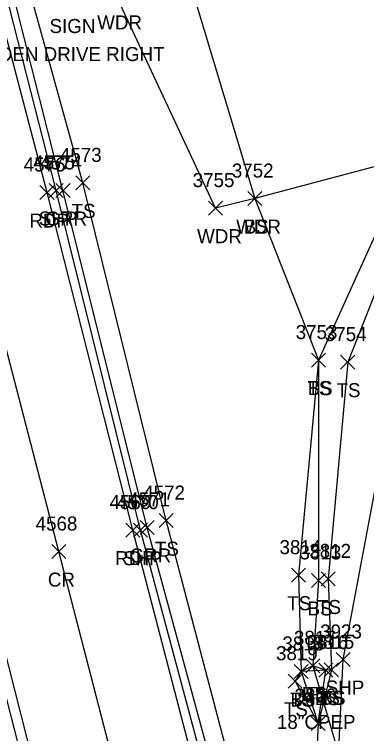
# Model space of a CAD drawing. Extents: x 1601151 to 1602912, y 499508 to 501770.
# Drawn here: x 1601639.3 to 1601689.5, y 500412.2 to 500514.8 of the extents above; entities that cross this region are included whole.
import ezdxf

# ---------------------------------------------------------------- set-up
doc = ezdxf.new("R2010")
doc.units = 0
for name, color, linetype in [('D_A', 7, 'Continuous'), ('D_C', 7, 'Continuous'), ('D_I', 7, 'Continuous'), ('D_TIC', 7, 'Continuous'), ('DCP', 7, 'Continuous'), ('L_A', 7, 'Continuous'), ('L_I', 7, 'Continuous'), ('L_TIC', 7, 'Continuous'), ('LAWA', 7, 'Continuous'), ('LELB', 7, 'Continuous'), ('P_A', 7, 'Continuous'), ('P_I', 7, 'Continuous'), ('P_TIC', 7, 'Continuous'), ('PET', 7, 'Continuous'), ('PRC', 7, 'Continuous'), ('PSP', 7, 'Continuous'), ('R_A', 7, 'Continuous'), ('R_I', 7, 'Continuous'), ('R_TIC', 7, 'Continuous'), ('RGR', 7, 'Continuous'), ('S_A', 7, 'Continuous'), ('S_C', 7, 'Continuous')]:
    doc.layers.add(name, color=color, linetype=linetype)

msp = doc.modelspace()

# ---------------------------------------------------------------- linework, layer by layer
at = {"layer": 'D_TIC'}
for points in [[(1601680.86, 500420.83), (1601682.86, 500422.83)], [(1601682.86, 500420.83), (1601680.86, 500422.83)]]:
    msp.add_lwpolyline(points, dxfattribs=at)
at = {"layer": 'DCP'}
msp.add_lwpolyline([(1601681.86, 500421.83), (1601698.55, 500364.84)], dxfattribs=at)
at = {"layer": 'L_TIC'}
for points in [[(1601648.05, 500489.73), (1601650.05, 500491.73)], [(1601650.05, 500489.73), (1601648.05, 500491.73)], [(1601672.57, 500487.49), (1601674.57, 500489.49)], [(1601674.57, 500487.49), (1601672.57, 500489.49)], [(1601672.57, 500487.49), (1601674.57, 500489.49)], [(1601674.57, 500487.49), (1601672.57, 500489.49)], [(1601666.99, 500486.13), (1601668.99, 500488.13)], [(1601668.99, 500486.13), (1601666.99, 500488.13)], [(1601681.68, 500464.45), (1601683.68, 500466.45)], [(1601683.68, 500464.45), (1601681.68, 500466.45)], [(1601681.68, 500464.45), (1601683.68, 500466.45)], [(1601683.68, 500464.45), (1601681.68, 500466.45)], [(1601681.68, 500464.45), (1601683.68, 500466.45)], [(1601683.68, 500464.45), (1601681.68, 500466.45)], [(1601685.83, 500464.16), (1601687.83, 500466.16)], [(1601687.83, 500464.16), (1601685.83, 500466.16)], [(1601659.93, 500441.55), (1601661.93, 500443.55)], [(1601661.93, 500441.55), (1601659.93, 500443.55)], [(1601678.8, 500433.77), (1601680.8, 500435.77)], [(1601680.8, 500433.77), (1601678.8, 500435.77)], [(1601681.66, 500433.02), (1601683.66, 500435.02)], [(1601683.66, 500433.02), (1601681.66, 500435.02)], [(1601683.05, 500433.23), (1601685.05, 500435.23)], [(1601685.05, 500433.23), (1601683.05, 500435.23)], [(1601680.86, 500420.83), (1601682.86, 500422.83)], [(1601682.86, 500420.83), (1601680.86, 500422.83)], [(1601680.86, 500420.83), (1601682.86, 500422.83)], [(1601682.86, 500420.83), (1601680.86, 500422.83)], [(1601679.21, 500420.03), (1601681.21, 500422.03)], [(1601681.21, 500420.03), (1601679.21, 500422.03)], [(1601679.21, 500420.03), (1601681.21, 500422.03)], [(1601681.21, 500420.03), (1601679.21, 500422.03)], [(1601679.21, 500420.03), (1601681.21, 500422.03)], [(1601681.21, 500420.03), (1601679.21, 500422.03)], [(1601682.71, 500420.23), (1601684.71, 500422.23)], [(1601684.71, 500420.23), (1601682.71, 500422.23)], [(1601682.71, 500420.23), (1601684.71, 500422.23)], [(1601684.71, 500420.23), (1601682.71, 500422.23)], [(1601683.5, 500420.27), (1601685.5, 500422.27)], [(1601685.5, 500420.27), (1601683.5, 500422.27)], [(1601683.5, 500420.27), (1601685.5, 500422.27)], [(1601685.5, 500420.27), (1601683.5, 500422.27)], [(1601678.32, 500418.64), (1601680.32, 500420.64)], [(1601680.32, 500418.64), (1601678.32, 500420.64)], [(1601681.6, 500412.6), (1601683.6, 500414.6)], [(1601683.6, 500412.6), (1601681.6, 500414.6)], [(1601681.6, 500412.6), (1601683.6, 500414.6)], [(1601683.6, 500412.6), (1601681.6, 500414.6)], [(1601681.6, 500412.6), (1601683.6, 500414.6)], [(1601683.6, 500412.6), (1601681.6, 500414.6)]]:
    msp.add_lwpolyline(points, dxfattribs=at)
at = {"layer": 'LAWA'}
msp.add_lwpolyline([(1601626.12, 500618.11), (1601633.59, 500628.15), (1601648.2, 500633.03), (1601656.04, 500631.47), (1601665.92, 500613.83), (1601678.53, 500593.27), (1601702.45, 500561.86), (1601700.63, 500541.83), (1601700.97, 500520.51), (1601701.43, 500508.42), (1601692.75, 500493.59), (1601673.57, 500488.49), (1601667.99, 500487.13), (1601653.75, 500517.62), (1601642.44, 500550.9)], dxfattribs=at)
at = {"layer": 'LELB'}
for points in [[(1601676.5, 500384.87), (1601670.44, 500406.37), (1601660.93, 500442.55), (1601649.05, 500490.73), (1601634.54, 500543), (1601631.68, 500557.45), (1601631.6, 500563.02)], [(1601664.28, 500547.5), (1601660.33, 500532.64), (1601673.57, 500488.49), (1601682.68, 500465.45)], [(1601700.63, 500541.83), (1601705.12, 500521.59), (1601704.69, 500507.9), (1601693.02, 500488.32), (1601682.68, 500465.45), (1601682.66, 500434.02), (1601681.86, 500421.83), (1601680.21, 500421.03)], [(1601736.86, 500527.26), (1601708.21, 500508.55), (1601695.22, 500486.37), (1601686.83, 500465.16), (1601684.05, 500434.23), (1601684.5, 500421.27), (1601682.6, 500413.6)], [(1601682.68, 500465.45), (1601679.8, 500434.77), (1601680.21, 500421.03), (1601679.32, 500419.64), (1601682.6, 500413.6)], [(1601683.71, 500421.23), (1601681.86, 500421.83)], [(1601684.5, 500421.27), (1601683.71, 500421.23), (1601680.21, 500421.03), (1601682.6, 500413.6), (1601681.86, 500397.93), (1601681.34, 500376.32)], [(1601682.6, 500413.6), (1601683.71, 500421.23)]]:
    msp.add_lwpolyline(points, dxfattribs=at)
at = {"layer": 'P_TIC'}
for points in [[(1601642.95, 500488.36), (1601644.95, 500490.36)], [(1601644.95, 500488.36), (1601642.95, 500490.36)], [(1601644.24, 500488.65), (1601646.24, 500490.65)], [(1601646.24, 500488.65), (1601644.24, 500490.65)], [(1601655.17, 500440.2), (1601657.17, 500442.2)], [(1601657.17, 500440.2), (1601655.17, 500442.2)], [(1601656.28, 500440.19), (1601658.28, 500442.19)], [(1601658.28, 500440.19), (1601656.28, 500442.19)], [(1601644.63, 500437.14), (1601646.63, 500439.14)], [(1601646.63, 500437.14), (1601644.63, 500439.14)], [(1601685.17, 500421.74), (1601687.17, 500423.74)], [(1601687.17, 500421.74), (1601685.17, 500423.74)]]:
    msp.add_lwpolyline(points, dxfattribs=at)
at = {"layer": 'PET'}
for points in [[(1601995.67, 499683.24), (1601967.44, 499723.89), (1601951.2, 499747.81), (1601928.38, 499780.82), (1601898.7, 499825.12), (1601866.23, 499874.79), (1601846.19, 499907.84), (1601823.76, 499946.63), (1601805.55, 499981.9), (1601788.87, 500017.29), (1601766.92, 500067.61), (1601755.39, 500098.81), (1601743.92, 500129.72), (1601726.45, 500185.71), (1601711.93, 500234.21), (1601699.42, 500278.31), (1601688.33, 500319.61), (1601682.56, 500342.8), (1601675.53, 500367.54), (1601665.76, 500404.47), (1601656.17, 500441.2), (1601643.95, 500489.36), (1601630.25, 500541.68)], [(1601976.03, 499671.31), (1601949.07, 499710.22), (1601932.5, 499734.59), (1601906.16, 499773.6), (1601879.17, 499813.54), (1601846.78, 499862.77), (1601825.9, 499896.89), (1601802.83, 499936.77), (1601785.08, 499971.15), (1601767.41, 500007.57), (1601745.41, 500058.72), (1601733.84, 500089.25), (1601721.8, 500122.71), (1601703.99, 500178.99), (1601689.71, 500228.27), (1601677.58, 500272.25), (1601666.12, 500315.05), (1601653.43, 500363.86), (1601644.59, 500397.8), (1601635.03, 500435.31), (1601622.92, 500483.99), (1601609.64, 500536.46)]]:
    msp.add_lwpolyline(points, dxfattribs=at)
at = {"layer": 'PRC'}
msp.add_lwpolyline([(1601985.39, 499677.47), (1601958.56, 499716.67), (1601942.32, 499739.6), (1601916.26, 499778.51), (1601888.68, 499819.15), (1601856.54, 499869.05), (1601836.01, 499902.11), (1601813.37, 499942.52), (1601794.98, 499977.03), (1601778.27, 500012.72), (1601755.57, 500062.85), (1601744.49, 500093.78), (1601732.77, 500126.07), (1601715.37, 500182.36), (1601700.57, 500231.28), (1601688.37, 500275.57), (1601676.78, 500317.03), (1601664.23, 500365.85), (1601655.24, 500401.01), (1601645.63, 500438.14), (1601632.99, 500486.74), (1601619.53, 500538.88)], dxfattribs=at)
at = {"layer": 'PSP'}
for points in [[(1601676.93, 500367.47), (1601676.53, 500368.74), (1601667.01, 500404.77), (1601657.28, 500441.19), (1601645.24, 500489.65), (1601631.9, 500541.89)], [(1601687.75, 500227.8), (1601675.97, 500271.58), (1601664.35, 500314.61), (1601659.49, 500332.06), (1601657.41, 500333.69), (1601650.64, 500360.12), (1601651.12, 500363.17), (1601643.24, 500397.34), (1601633.67, 500434.79), (1601621.75, 500483.67), (1601608.78, 500536.08)], [(1601679.73, 500366.79), (1601681.51, 500367.92), (1601682.57, 500370.2), (1601684.99, 500398.2), (1601686.17, 500422.74), (1601697.89, 500484.96), (1601711.79, 500503.55), (1601729.21, 500518.49), (1601766.41, 500526.34), (1601787.76, 500526.59), (1601817.71, 500516.86)]]:
    msp.add_lwpolyline(points, dxfattribs=at)
at = {"layer": 'R_TIC'}
for points in [[(1601645.23, 500488.65), (1601647.23, 500490.65)], [(1601647.23, 500488.65), (1601645.23, 500490.65)], [(1601657.23, 500440.58), (1601659.23, 500442.58)], [(1601659.23, 500440.58), (1601657.23, 500442.58)]]:
    msp.add_lwpolyline(points, dxfattribs=at)
at = {"layer": 'RGR'}
msp.add_lwpolyline([(1601677.32, 500380.62), (1601668.11, 500405.21), (1601658.23, 500441.58), (1601646.23, 500489.65), (1601632.91, 500542.21)], dxfattribs=at)

# ---------------------------------------------------------------- texts
at = {"layer": 'D_A'}
msp.add_text('P', height=2, dxfattribs=at).set_placement((1601681.24, 500416.83))
at = {"layer": 'D_C'}
msp.add_text('18"CPEP', height=2, dxfattribs=at).set_placement((1601676.74, 500412.83))
at = {"layer": 'D_I'}
msp.add_text('3817', height=2, dxfattribs=at).set_placement((1601679.17, 500424.83))
at = {"layer": 'L_A'}
for s, p in [('WDR', (1601651.11, 500512.62)), ('TS', (1601647.46, 500485.73)), ('WDR', (1601670.93, 500483.49)), ('BS', (1601672.01, 500483.49)), ('WDR', (1601665.35, 500482.13)), ('TS', (1601681.09, 500460.45)), ('BS', (1601681.12, 500460.45)), ('BS', (1601681.12, 500460.45)), ('TS', (1601685.24, 500460.16)), ('TS', (1601659.34, 500437.55)), ('TS', (1601678.21, 500429.77)), ('BS', (1601681.1, 500429.02)), ('TS', (1601682.46, 500429.23)), ('BS', (1601680.31, 500416.83)), ('BS', (1601680.31, 500416.83)), ('TS', (1601678.62, 500416.03)), ('BS', (1601678.65, 500416.03)), ('BS', (1601678.65, 500416.03)), ('BS', (1601682.15, 500416.23)), ('BS', (1601682.15, 500416.23)), ('TS', (1601682.91, 500416.27)), ('BS', (1601682.95, 500416.27)), ('TS', (1601677.73, 500414.64))]:
    msp.add_text(s, height=2, dxfattribs=at).set_placement(p)
at = {"layer": 'L_I'}
for s, p in [('4573', (1601645.79, 500493.73)), ('3752', (1601670.31, 500491.49)), ('3752', (1601670.31, 500491.49)), ('3755', (1601664.73, 500490.13)), ('3753', (1601679.42, 500468.45)), ('3753', (1601679.42, 500468.45)), ('3753', (1601679.42, 500468.45)), ('3754', (1601683.57, 500468.16)), ('4572', (1601657.67, 500445.55)), ('3814', (1601677.11, 500437.77)), ('3813', (1601679.96, 500437.02)), ('3812', (1601681.36, 500437.23)), ('3817', (1601679.17, 500424.83)), ('3817', (1601679.17, 500424.83)), ('3818', (1601677.52, 500424.03)), ('3818', (1601677.52, 500424.03)), ('3818', (1601677.52, 500424.03)), ('3816', (1601680.97, 500424.23)), ('3816', (1601680.97, 500424.23)), ('3815', (1601681.81, 500424.27)), ('3815', (1601681.81, 500424.27)), ('3819', (1601676.61, 500422.64)), ('3820', (1601679.26, 500416.6)), ('3820', (1601679.26, 500416.6)), ('3820', (1601679.26, 500416.6))]:
    msp.add_text(s, height=2, dxfattribs=at).set_placement(p)
at = {"layer": 'P_A'}
for s, p in [('RDP', (1601641.44, 500484.36)), ('SHP', (1601642.78, 500484.65)), ('RDP', (1601653.66, 500436.2)), ('SHP', (1601654.81, 500436.19)), ('CR', (1601644.07, 500433.14)), ('SHP', (1601683.7, 500417.74))]:
    msp.add_text(s, height=2, dxfattribs=at).set_placement(p)
at = {"layer": 'P_I'}
for s, p in [('4576', (1601640.63, 500492.36)), ('4575', (1601641.98, 500492.65)), ('4569', (1601652.86, 500444.2)), ('4570', (1601653.93, 500444.19)), ('4568', (1601642.33, 500441.14)), ('3923', (1601682.91, 500425.74))]:
    msp.add_text(s, height=2, dxfattribs=at).set_placement(p)
at = {"layer": 'R_A'}
for p in [(1601643.72, 500484.65), (1601655.72, 500436.58)]:
    msp.add_text('GRR', height=2, dxfattribs=at).set_placement(p)
at = {"layer": 'R_I'}
for s, p in [('4574', (1601642.97, 500492.65)), ('4571', (1601655.54, 500444.58))]:
    msp.add_text(s, height=2, dxfattribs=at).set_placement(p)
at = {"layer": 'S_A'}
msp.add_text('SIGN', height=2, dxfattribs=at).set_placement((1601644.31, 500512.11))
at = {"layer": 'S_C'}
msp.add_text('HIDDEN DRIVE RIGHT', height=2, dxfattribs=at).set_placement((1601632.48, 500508.11))

doc.saveas('drawing.dxf')
